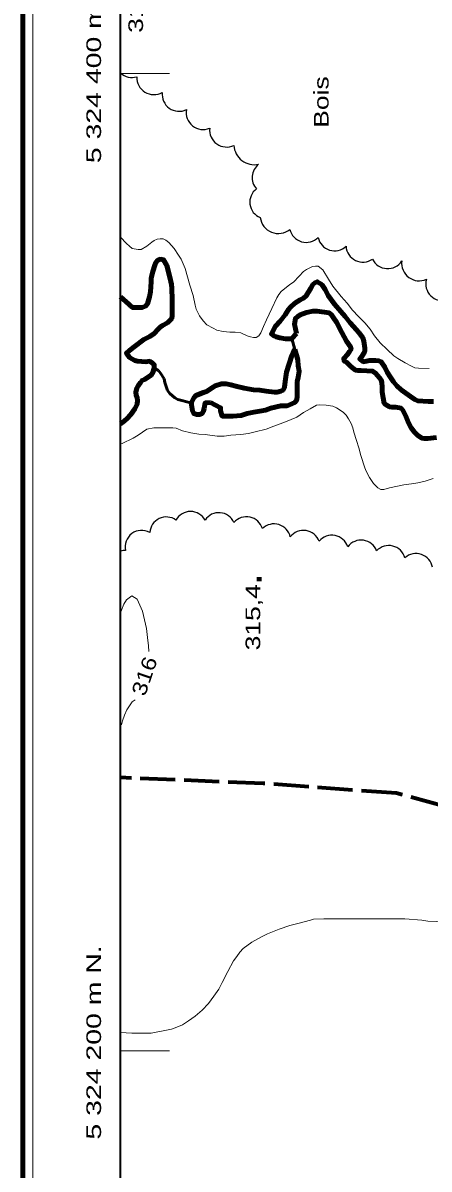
# Model space of a CAD drawing. Extents: x 240591 to 242335, y 5323482 to 5326937.
# Drawn here: x 240590.8 to 240674, y 5324175.8 to 5324410.4 of the extents above; entities that cross this region are included whole.
import ezdxf
from ezdxf.enums import TextEntityAlignment as Align

# ---------------------------------------------------------------- set-up
doc = ezdxf.new("R2010")
doc.units = 0
doc.header["$LTSCALE"] = 1.2
doc.linetypes.add('DASH_DOUBLE_DOT', pattern=[9.2, 5, -1.2, 0.3, -1.2, 0.3, -1.2])
doc.linetypes.add('LONG_DASHED', pattern=[7.5, 6, -1.5])
for name, color, linetype, lineweight in [('2', 7, 'Continuous', 13), ('22', 7, 'LONG_DASHED', 70), ('3', 7, 'Continuous', 140), ('4', 7, 'DASH_DOUBLE_DOT', 53), ('44', 7, 'Continuous', 25), ('60', 7, 'Continuous', 35), ('61', 7, 'Continuous', 13)]:
    doc.layers.add(name, color=color, linetype=linetype, lineweight=lineweight)

msp = doc.modelspace()

# ---------------------------------------------------------------- linework, layer by layer
at = {"layer": '2', "linetype": 'LONG_DASHED'}
msp.add_line((240610.8, 5324289.7), (240611, 5324290.2), dxfattribs=at)
at = {"layer": '2'}
for points in [[(240648.3, 5324359.5), (240647.4, 5324358.5), (240646.2, 5324357.3), (240645.5, 5324356.8), (240643.7, 5324355.4), (240643.2, 5324354.8), (240642.8, 5324354.1), (240641.8, 5324351.9), (240640.7, 5324349.6), (240640.1, 5324348.2), (240639.5, 5324346.9), (240639.1, 5324346.3), (240638.6, 5324346), (240638, 5324346), (240637.4, 5324346.1), (240636.7, 5324346.3), (240635.4, 5324346.9), (240634.3, 5324347.1), (240633.2, 5324347.1), (240631.8, 5324347.2), (240630.5, 5324347.5), (240629.8, 5324347.9), (240628.5, 5324348.6), (240627.7, 5324349.4), (240627, 5324350.4), (240626.3, 5324351.8), (240626.1, 5324352.6), (240625.7, 5324354.6), (240625, 5324356.7), (240624, 5324360.1), (240623.2, 5324362), (240622.7, 5324362.8), (240621.8, 5324364.2), (240620.7, 5324365.4), (240620.1, 5324365.9), (240619.5, 5324366.2), (240618.9, 5324366.2), (240618.3, 5324366.1), (240617.7, 5324365.8), (240617.2, 5324365.5), (240616.2, 5324364.7), (240615, 5324364), (240614.4, 5324364), (240613.2, 5324364.2), (240612.6, 5324364.7), (240612, 5324365.2), (240610.8, 5324366.5)], [(240674, 5324339.6), (240671.8, 5324339.7), (240671.1, 5324339.8), (240670.4, 5324340.1), (240669.1, 5324340.8), (240667.6, 5324341.7), (240666.8, 5324342.2), (240665.4, 5324343.5), (240664, 5324344.9), (240662.8, 5324346.3), (240661.9, 5324347.7), (240660.8, 5324349), (240659.5, 5324350.3), (240658.3, 5324351.6), (240657.2, 5324353), (240656, 5324354.4), (240654.3, 5324356.5), (240653.4, 5324357.9), (240652.2, 5324359.8), (240651.3, 5324360.6), (240650.7, 5324360.6), (240650.1, 5324360.5), (240648.9, 5324359.9), (240648.3, 5324359.5)], [(240610.8, 5324324.2), (240611.1, 5324324.3), (240613.4, 5324325.4), (240614.4, 5324326), (240616.2, 5324327.2), (240617.6, 5324327.5), (240618.7, 5324327.5), (240621.5, 5324327.5), (240622.2, 5324327.4), (240623.5, 5324326.9), (240625.2, 5324326.5), (240626.8, 5324326.2), (240628.1, 5324326.1), (240630.6, 5324325.8), (240632, 5324325.8), (240633.4, 5324326), (240635.4, 5324326.1), (240637, 5324326.3), (240638.4, 5324326.7), (240640.6, 5324327.2), (240642.2, 5324327.8), (240644.6, 5324328.7), (240646.9, 5324329.7), (240648.3, 5324330.6), (240649.6, 5324331.4), (240650.9, 5324332.1), (240651.6, 5324332.2), (240652.9, 5324332.1), (240654.3, 5324331.9), (240655, 5324331.6), (240656.4, 5324330.7), (240657, 5324330.1), (240657.5, 5324329.3), (240658, 5324328.4), (240658.4, 5324327.5), (240658.6, 5324326.6), (240659.1, 5324324.9), (240659.6, 5324323.4), (240660, 5324321.8), (240660.8, 5324319.3), (240661.1, 5324318.6), (240661.8, 5324317.3), (240662.6, 5324316.1), (240663.5, 5324315.2)], [(240663.5, 5324315.2), (240664.1, 5324314.9), (240664.7, 5324314.9), (240665.9, 5324315.2), (240668.8, 5324315.8), (240670.4, 5324316), (240671.7, 5324316.2), (240673.2, 5324316.6), (240674.8, 5324317.1)]]:
    msp.add_lwpolyline(points, dxfattribs=at)
at = {"layer": '2', "linetype": 'LONG_DASHED'}
for points in [[(240611, 5324290.2), (240611.5, 5324291.4), (240612, 5324292.3), (240613.1, 5324293.1), (240614.2, 5324292.4), (240615.3, 5324290), (240615.7, 5324288.2), (240616.1, 5324286.4), (240616.3, 5324284.6), (240616.5, 5324282.9), (240616.6, 5324281.7)], [(240613.8, 5324271.8), (240613.2, 5324271.4), (240612.1, 5324269.8), (240611.6, 5324268.7), (240611.2, 5324267.5), (240611, 5324266.7)], [(240677.4, 5324226.4), (240673.7, 5324226.5), (240672.5, 5324226.7), (240669, 5324227), (240668.1, 5324227), (240665, 5324227), (240662, 5324227), (240658.8, 5324227), (240655.7, 5324227), (240652.4, 5324227), (240650.3, 5324226.9), (240649.7, 5324226.7), (240647.4, 5324226.1), (240645.5, 5324225.6), (240643.3, 5324224.9), (240640.9, 5324223.9), (240639.8, 5324223.4), (240637.7, 5324222.2), (240635.9, 5324220.9), (240635.2, 5324220.2), (240634.6, 5324219.3), (240633.9, 5324218.4), (240632.8, 5324216.2), (240631.6, 5324214), (240630.9, 5324212.6), (240629.9, 5324211.2), (240628.8, 5324209.7), (240627.5, 5324208.3), (240626.1, 5324207.1), (240624.7, 5324206.1), (240623.5, 5324205.3), (240622.3, 5324204.8), (240621.2, 5324204.4), (240620.2, 5324204.2), (240617.1, 5324203.6), (240616.3, 5324203.6), (240613.1, 5324203.6), (240610.8, 5324203.7)]]:
    msp.add_lwpolyline(points, dxfattribs=at)
at = {"layer": '22'}
msp.add_lwpolyline([(240819.9, 5324199.4), (240802.8, 5324210.9), (240781.4, 5324222.5), (240758.7, 5324229.3), (240733.9, 5324235.8), (240712, 5324240.6), (240667.3, 5324252.7), (240640, 5324254.7), (240610.8, 5324255.9)], dxfattribs=at)
at = {"layer": '3'}
msp.add_line((240639.2, 5324296.1), (240639.2, 5324296.9), dxfattribs=at)
at = {"layer": '4'}
msp.add_line((240646.5, 5324343.5), (240645.9, 5324345.8), dxfattribs=at)
at = {"layer": '4', "linetype": 'Continuous', "lineweight": 90}
for points in [[(240617.7, 5324339.7), (240617.7, 5324339.8), (240617.7, 5324340.4), (240617.3, 5324340.8), (240616.7, 5324341.1), (240616, 5324341), (240614.3, 5324341.1), (240613.7, 5324341.3), (240612.6, 5324341.9), (240612, 5324342.8), (240612.6, 5324343.3), (240613.6, 5324344.1), (240615.6, 5324345.6), (240616.8, 5324346.2), (240617.7, 5324346.8), (240618.5, 5324347.7), (240618.9, 5324348.1), (240619.4, 5324348.4), (240620.4, 5324349), (240621.3, 5324349.9), (240621.4, 5324350.5), (240621.4, 5324351.7), (240621.4, 5324353.7), (240621.3, 5324356.1), (240621.2, 5324356.8), (240620.9, 5324358.3), (240620.3, 5324360.7), (240619.6, 5324361.9), (240619, 5324362), (240618.4, 5324361.8), (240618, 5324361.3), (240617.8, 5324360.8), (240617.4, 5324359.5), (240617.1, 5324358.1), (240617.1, 5324357.4), (240616.9, 5324355.3), (240616.7, 5324354.3), (240616.3, 5324352.9), (240615.9, 5324352.4), (240615.2, 5324352.1), (240614.7, 5324352.1), (240613.3, 5324352.1), (240612.9, 5324352.4), (240612.5, 5324352.8), (240610.8, 5324354.3)], [(240660.1, 5324346.4), (240659.6, 5324347), (240658.5, 5324348.2), (240657.8, 5324349), (240656.8, 5324350.3), (240655.9, 5324351.3), (240654.6, 5324352.8), (240653.3, 5324354.6), (240652.7, 5324355.8), (240652, 5324356.8), (240651.1, 5324357.4), (240650.6, 5324357.2), (240650.2, 5324356.8), (240649.8, 5324356.1), (240648.8, 5324354.5), (240648.3, 5324354), (240647.6, 5324353.7), (240646.5, 5324353), (240645.6, 5324352.2), (240645.2, 5324351.7), (240644.5, 5324350.6), (240643.5, 5324349.3), (240642.5, 5324348.3), (240641.7, 5324346.7), (240642.2, 5324346.3), (240642.7, 5324346.1), (240643.4, 5324345.9), (240644.6, 5324345.7), (240645.9, 5324345.7), (240645.9, 5324345.8), (240646.8, 5324346.8)], [(240646.8, 5324346.8), (240646.4, 5324348.7), (240646.6, 5324349.9), (240647.1, 5324350.3), (240647.6, 5324350.6), (240648.9, 5324351.1), (240650.2, 5324351.4), (240651.1, 5324351.4), (240653.5, 5324351), (240654, 5324350.6), (240654.4, 5324350), (240655, 5324349.1), (240656.1, 5324347), (240657.1, 5324345.2), (240657.9, 5324344.1), (240658, 5324343.5), (240657.7, 5324343.1), (240657.3, 5324342.5), (240656.5, 5324341.7), (240656.6, 5324341.1), (240657.1, 5324340.9), (240658, 5324340), (240658.9, 5324339.3), (240659.4, 5324339.2), (240660.1, 5324339.2), (240662.4, 5324339.1), (240663, 5324338.7), (240663.4, 5324338.2), (240664.2, 5324337.3), (240664.3, 5324336.7), (240664.4, 5324335.9), (240664.4, 5324334.8), (240664.8, 5324332.5), (240665.2, 5324332.2), (240665.9, 5324331.8), (240666.4, 5324331.7), (240667.2, 5324331.7), (240668.3, 5324331.5), (240668.6, 5324331.1), (240669.2, 5324329.9), (240669.8, 5324328.5), (240670.3, 5324327.5), (240671, 5324326.6), (240671.6, 5324326), (240672.5, 5324325.4), (240673, 5324325.3), (240673.7, 5324325.3), (240675.5, 5324325.5)], [(240674.9, 5324332.9), (240673.8, 5324332.9), (240671.7, 5324333), (240671.1, 5324333.3), (240670.2, 5324333.9), (240668.3, 5324335.3), (240667.4, 5324336.1), (240666.7, 5324336.9), (240666, 5324337.9), (240665.4, 5324338.9), (240664.9, 5324339.9), (240664.2, 5324341), (240663.7, 5324341.2), (240663, 5324341.3), (240661.8, 5324341.3), (240661.2, 5324341.1), (240660.5, 5324341), (240659.8, 5324341.6), (240660.2, 5324342.1), (240660.8, 5324343.1), (240660.8, 5324343.8), (240660.6, 5324345.2), (240660.4, 5324345.9), (240660.1, 5324346.4)], [(240646.5, 5324343.5), (240646.2, 5324343.1), (240645.9, 5324342.3), (240645.3, 5324340.6), (240644.8, 5324338.9), (240644.5, 5324337), (240644.4, 5324335.8), (240644.1, 5324335.2), (240643.6, 5324335), (240642.9, 5324334.8), (240642.3, 5324334.8), (240640.6, 5324335), (240639.3, 5324335.2), (240638, 5324335.3), (240636.1, 5324335.6), (240634.4, 5324336), (240633.4, 5324336.3), (240632.4, 5324336.5), (240631.5, 5324336.5), (240630.2, 5324336.1), (240629.8, 5324335.8), (240628.4, 5324334.9), (240627.8, 5324334.7), (240626.2, 5324334.1), (240625.8, 5324333.6), (240625.3, 5324332.7), (240625.3, 5324332.6)], [(240629.2, 5324332.7), (240631.3, 5324331.6), (240631.3, 5324331), (240631.6, 5324329.9), (240632.3, 5324329.9), (240633.8, 5324329.9), (240635.5, 5324330), (240636.7, 5324330.4), (240638.1, 5324330.7), (240639.3, 5324330.9), (240640.5, 5324331.1), (240641.6, 5324331.5), (240643.6, 5324332), (240644.9, 5324332), (240645.4, 5324332.2), (240646.5, 5324332.7), (240646.9, 5324333.2), (240647, 5324334), (240647, 5324334.5), (240647, 5324337), (240647.2, 5324337.8), (240647.4, 5324339.1), (240647.2, 5324340.2), (240647.1, 5324341.4), (240646.5, 5324343.5)], [(240610.8, 5324328.3), (240611.2, 5324328.6), (240612.1, 5324329.3), (240612.9, 5324330.2), (240613.7, 5324331.4), (240614.2, 5324332.3), (240614.3, 5324333.1), (240614.2, 5324333.6), (240614, 5324334.2), (240613.9, 5324334.8), (240614.1, 5324335.6), (240614.4, 5324336.1), (240614.9, 5324336.8), (240615.2, 5324337.2), (240615.7, 5324337.4), (240617.1, 5324338.3), (240617.4, 5324338.8), (240617.7, 5324339.7)], [(240625.3, 5324332.6), (240625.3, 5324332.2), (240625.5, 5324331), (240625.8, 5324330.4), (240626.4, 5324330.2), (240627, 5324330.2), (240627.5, 5324330.4), (240627.8, 5324330.9), (240627.9, 5324331.5), (240628.1, 5324332.6), (240629.2, 5324332.7)]]:
    msp.add_lwpolyline(points, dxfattribs=at)
at = {"layer": '4'}
msp.add_lwpolyline([(240617.7, 5324339.7), (240618.6, 5324339.2), (240619, 5324338.7), (240619.7, 5324337.5), (240619.9, 5324336.8), (240620.4, 5324335.1), (240620.9, 5324334.5), (240621.9, 5324333.6), (240622.5, 5324333.3), (240623.6, 5324333), (240624.1, 5324332.9), (240625.1, 5324332.6), (240625.3, 5324332.6)], dxfattribs=at)
at = {"layer": '44'}
for centre, radius, start, end in [((240617.616, 5324399.185), 3.499, 177.46502, 299.51615), ((240622.799, 5324395.755), 3.48, 173.64779, 295.3645), ((240648.828, 5324368.896), 3.449, 193.17641, 314.82826), ((240665.512, 5324363.516), 3.444, 205.38341, 326.98844), ((240671.962, 5324361.165), 3.593, 172.40787, 294.29012), ((240676.752, 5324356.948), 3.444, 164.12136, 286.14764), ((240620.18, 5324305.854), 3.396, 54.54359, 176.5158), ((240625.13, 5324306.958), 3.412, 29.15297, 150.84703), ((240660.055, 5324301.097), 3.418, 20.79047, 142.86803), ((240665.749, 5324299.991), 3.409, 15.10848, 137.14523), ((240671.326, 5324298.339), 3.418, 10.12499, 131.97388)]:
    msp.add_arc(centre, radius, start, end, dxfattribs=at)
for centre, major_axis, ratio, start_param, end_param in [((240613.134, 5324402.676), (-3.103, -1.573), 0.999962, 0.3815549, 1.3890041), ((240627.724, 5324392.031), (-2.176, -2.72), 0.999995, 5.220051, 7.3483706), ((240632.511, 5324388.441), (-2.011, -2.841), 0.999865, 5.2222094, 7.3444842), ((240638.226, 5324385.572), (-1.938, -3.762), 0.997796, 5.2514746, 6.9601604), ((240641.179, 5324378.716), (-3.003, 1.686), 0.999764, 5.8855676, 7.5364966), ((240640.651, 5324373.674), (-3.38, -0.009), 0.999754, 5.3469695, 7.4753796), ((240643.115, 5324371.011), (-1.767, -3.293), 0.999733, 5.3338514, 7.457705), ((240654.622, 5324367.146), (-1.322, -3.17), 0.999494, 5.3112055, 7.4351825), ((240660.414, 5324364.848), (-1.495, -3.098), 0.99995, 5.2198645, 7.3484678), ((240630.934, 5324306.736), (-3.056, -1.479), 0.999995, 3.1139559, 5.2443306), ((240636.593, 5324305.873), (-2.282, -2.542), 0.999983, 2.5987073, 4.7219361), ((240615.11, 5324303.129), (-2.862, -1.796), 0.99975, 3.6314918, 5.9511265), ((240642.237, 5324304.424), (-3.314, -0.809), 0.999995, 3.1168324, 5.2440411), ((240648.277, 5324303.079), (0.504, 3.371), 0.999978, 5.2176203, 7.3492841), ((240654.092, 5324302.09), (0.641, 3.349), 0.999978, 5.2205278, 7.34948), ((240611.627, 5324298.99), (-3.186, 1.134), 0.999302, 4.9958997, 5.2888408)]:
    msp.add_ellipse(centre, major_axis=major_axis, ratio=ratio, start_param=start_param, end_param=end_param, dxfattribs=at)
at = {"layer": '60', "lineweight": 158}
msp.add_lwpolyline([(242321.7, 5323482.5), (240590.8, 5323482.5), (240590.8, 5326907.9), (242321.7, 5326907.9)], close=True, dxfattribs=at)
at = {"layer": '60', "lineweight": 13}
msp.add_lwpolyline([(240592.8, 5323484.5), (240592.8, 5326905.9), (242319.7, 5326905.9), (242319.7, 5323484.5)], close=True, dxfattribs=at)
at = {"layer": '60'}
msp.add_lwpolyline([(240610.8, 5326369.9), (242301.7, 5326369.9), (242301.7, 5323502.5), (240610.8, 5323502.5)], close=True, dxfattribs=at)
at = {"layer": '61'}
for p, q in [((240610.8, 5324400), (240620.8, 5324400)), ((240610.8, 5324200), (240620.8, 5324200))]:
    msp.add_line(p, q, dxfattribs=at)

# ---------------------------------------------------------------- texts
at = {"layer": '2', "width": 1.2}
msp.add_text('316', height=3, rotation=70.997, dxfattribs=at).set_placement((240615.8, 5324272.4))
at = {"layer": '3', "width": 1.35}
msp.add_text('315,1', height=3, rotation=90, dxfattribs=at).set_placement((240615.4, 5324415.1), align=Align.CENTER)
msp.add_text('315,4', height=3, rotation=90, dxfattribs=at).set_placement((240639.4, 5324295.5), align=Align.RIGHT)
at = {"layer": '44', "width": 1.35}
msp.add_text('Bois', height=3, rotation=90, dxfattribs=at).set_placement((240653.4, 5324388.9))
at = {"layer": '61', "width": 1.45}
for s, p in [('5 324 400 m N.', (240606.8, 5324401.55)), ('5 324 200 m N.', (240606.8, 5324201.7))]:
    msp.add_text(s, height=3, rotation=90, dxfattribs=at).set_placement(p, align=Align.CENTER)

doc.saveas('drawing.dxf')
